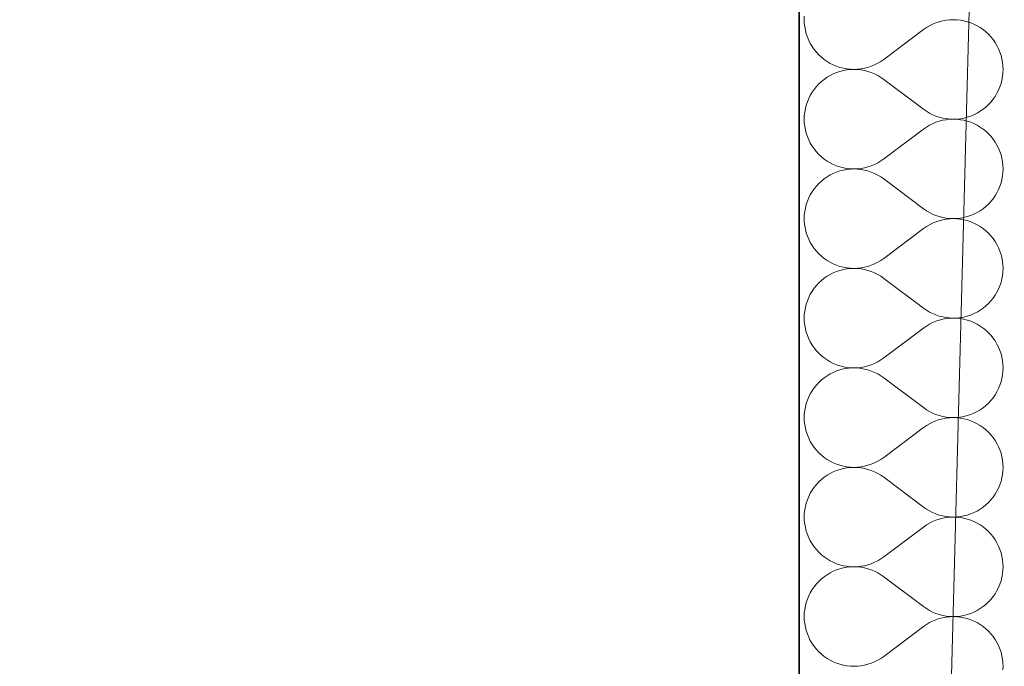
# Model space of a CAD drawing. Header units: millimetres. Extents: x -148444 to 51443, y -4810 to 453290.
# Tile 442 of 551: x 6290 to 7045, y 358981 to 359476. Entities that reach past the tile are written whole.
import ezdxf

# ---------------------------------------------------------------- set-up
doc = ezdxf.new("R2010")
doc.units = ezdxf.units.MM
doc.layers.add('- A - ocieplenie', color=8, linetype='Continuous')
doc.layers.add('Konstrukcja - Stropy', color=8, linetype='Continuous')

# ---------------------------------------------------------------- blocks, each defined once
blk = doc.blocks.new('*X28')
at = {"layer": '- A - ocieplenie', "linetype": 'Continuous', "lineweight": 13, "ltscale": 100}
for p, q in [((19781.38, 386912.34), (19781.29, 386909.62)), ((19781.29, 386909.62), (19781.38, 386906.9)), ((19781.38, 386906.9), (19781.67, 386904.2)), ((19879.72, 386906.16), (19877.29, 386904.94)), ((19882.23, 386907.21), (19879.72, 386906.16)), ((19884.81, 386908.07), (19882.23, 386907.21)), ((19887.45, 386908.74), (19884.81, 386908.07)), ((19890.12, 386909.23), (19887.45, 386908.74)), ((19892.83, 386909.52), (19890.12, 386909.23)), ((19895.55, 386909.62), (19892.83, 386909.52)), ((19898.27, 386909.52), (19895.55, 386909.62)), ((19900.97, 386909.24), (19898.27, 386909.52)), ((19903.65, 386908.75), (19900.97, 386909.24)), ((19906.29, 386908.08), (19903.65, 386908.75)), ((19908.87, 386907.22), (19906.29, 386908.08)), ((19911.38, 386906.18), (19908.87, 386907.22)), ((19913.81, 386904.97), (19911.38, 386906.18)), ((19781.67, 386904.2), (19782.16, 386901.52)), ((19782.16, 386901.52), (19782.83, 386898.88)), ((19782.83, 386898.88), (19783.69, 386896.3)), ((19872.71, 386902), (19842.24, 386879.14)), ((19874.95, 386903.55), (19872.71, 386902)), ((19877.29, 386904.94), (19874.95, 386903.55)), ((19916.15, 386903.58), (19913.81, 386904.97)), ((19918.39, 386902.03), (19916.15, 386903.58)), ((19920.51, 386900.32), (19918.39, 386902.03)), ((19922.5, 386898.47), (19920.51, 386900.32)), ((19924.36, 386896.48), (19922.5, 386898.47)), ((19783.69, 386896.3), (19784.73, 386893.79)), ((19784.73, 386893.79), (19785.95, 386891.36)), ((19785.95, 386891.36), (19787.34, 386889.02)), ((19926.06, 386894.36), (19924.36, 386896.48)), ((19927.62, 386892.13), (19926.06, 386894.36)), ((19929, 386889.79), (19927.62, 386892.13)), ((19787.34, 386889.02), (19788.89, 386886.78)), ((19788.89, 386886.78), (19790.6, 386884.66)), ((19790.6, 386884.66), (19792.45, 386882.67)), ((19930.22, 386887.36), (19929, 386889.79)), ((19931.26, 386884.84), (19930.22, 386887.36)), ((19932.12, 386882.26), (19931.26, 386884.84)), ((19792.45, 386882.67), (19794.44, 386880.82)), ((19794.44, 386880.82), (19796.56, 386879.11)), ((19796.56, 386879.11), (19798.8, 386877.56)), ((19798.8, 386877.56), (19801.14, 386876.18)), ((19801.14, 386876.18), (19803.57, 386874.96)), ((19835.24, 386874.98), (19837.67, 386876.2)), ((19837.67, 386876.2), (19840.01, 386877.59)), ((19840.01, 386877.59), (19842.24, 386879.14)), ((19932.8, 386879.63), (19932.12, 386882.26)), ((19933.28, 386876.95), (19932.8, 386879.63)), ((19933.57, 386874.24), (19933.28, 386876.95)), ((19803.57, 386868.09), (19801.14, 386866.87)), ((19803.57, 386874.96), (19806.09, 386873.92)), ((19806.09, 386869.13), (19803.57, 386868.09)), ((19806.09, 386873.92), (19808.67, 386873.06)), ((19808.67, 386869.99), (19806.09, 386869.13)), ((19808.67, 386873.06), (19811.3, 386872.39)), ((19811.3, 386870.66), (19808.67, 386869.99)), ((19811.3, 386872.39), (19813.98, 386871.91)), ((19813.98, 386871.14), (19811.3, 386870.66)), ((19813.98, 386871.91), (19816.69, 386871.62)), ((19816.69, 386871.43), (19813.98, 386871.14)), ((19816.69, 386871.62), (19819.41, 386871.52)), ((19819.41, 386871.52), (19816.69, 386871.43)), ((19819.41, 386871.52), (19822.12, 386871.62)), ((19822.12, 386871.43), (19819.41, 386871.52)), ((19822.12, 386871.62), (19824.83, 386871.92)), ((19824.83, 386871.13), (19822.12, 386871.43)), ((19824.83, 386871.92), (19827.51, 386872.4)), ((19827.51, 386870.65), (19824.83, 386871.13)), ((19827.51, 386872.4), (19830.14, 386873.08)), ((19830.14, 386869.97), (19827.51, 386870.65)), ((19830.14, 386873.08), (19832.72, 386873.94)), ((19832.72, 386869.11), (19830.14, 386869.97)), ((19832.72, 386873.94), (19835.24, 386874.98)), ((19835.24, 386868.07), (19832.72, 386869.11)), ((19837.67, 386866.85), (19835.24, 386868.07)), ((19933.28, 386866.1), (19933.57, 386868.81)), ((19933.67, 386871.52), (19933.57, 386874.24)), ((19933.57, 386868.81), (19933.67, 386871.52)), ((19794.44, 386862.23), (19792.45, 386860.38)), ((19796.56, 386863.93), (19794.44, 386862.23)), ((19798.8, 386865.49), (19796.56, 386863.93)), ((19801.14, 386866.87), (19798.8, 386865.49)), ((19840.01, 386865.46), (19837.67, 386866.85)), ((19842.24, 386863.91), (19840.01, 386865.46)), ((19872.71, 386841.05), (19842.24, 386863.91)), ((19931.26, 386858.21), (19932.12, 386860.79)), ((19932.12, 386860.79), (19932.8, 386863.42)), ((19932.8, 386863.42), (19933.28, 386866.1)), ((19787.34, 386854.03), (19785.95, 386851.69)), ((19788.89, 386856.27), (19787.34, 386854.03)), ((19790.6, 386858.38), (19788.89, 386856.27)), ((19792.45, 386860.38), (19790.6, 386858.38)), ((19927.62, 386850.92), (19929, 386853.26)), ((19929, 386853.26), (19930.22, 386855.69)), ((19930.22, 386855.69), (19931.26, 386858.21)), ((19783.69, 386846.75), (19782.83, 386844.17)), ((19784.73, 386849.26), (19783.69, 386846.75)), ((19785.95, 386851.69), (19784.73, 386849.26)), ((19922.5, 386844.58), (19924.36, 386846.57)), ((19924.36, 386846.57), (19926.06, 386848.69)), ((19926.06, 386848.69), (19927.62, 386850.92)), ((19781.67, 386838.85), (19781.38, 386836.15)), ((19782.16, 386841.53), (19781.67, 386838.85)), ((19782.83, 386844.17), (19782.16, 386841.53)), ((19872.71, 386841.05), (19874.95, 386839.49)), ((19874.95, 386839.49), (19877.29, 386838.1)), ((19877.29, 386838.1), (19879.72, 386836.88)), ((19911.38, 386836.86), (19913.81, 386838.08)), ((19913.81, 386838.08), (19916.15, 386839.47)), ((19916.15, 386839.47), (19918.39, 386841.02)), ((19918.39, 386841.02), (19920.51, 386842.73)), ((19920.51, 386842.73), (19922.5, 386844.58)), ((19781.38, 386836.15), (19781.29, 386833.43)), ((19781.29, 386833.43), (19781.38, 386830.71)), ((19781.38, 386830.71), (19781.67, 386828.01)), ((19879.72, 386836.88), (19882.23, 386835.84)), ((19882.23, 386831.02), (19879.72, 386829.97)), ((19882.23, 386835.84), (19884.81, 386834.98)), ((19884.81, 386831.88), (19882.23, 386831.02)), ((19884.81, 386834.98), (19887.45, 386834.31)), ((19887.45, 386832.55), (19884.81, 386831.88)), ((19887.45, 386834.31), (19890.12, 386833.82)), ((19890.12, 386833.04), (19887.45, 386832.55)), ((19890.12, 386833.82), (19892.83, 386833.53)), ((19892.83, 386833.33), (19890.12, 386833.04)), ((19892.83, 386833.53), (19895.55, 386833.43)), ((19895.55, 386833.43), (19892.83, 386833.33)), ((19895.55, 386833.43), (19898.27, 386833.52)), ((19898.27, 386833.33), (19895.55, 386833.43)), ((19898.27, 386833.52), (19900.97, 386833.81)), ((19900.97, 386833.04), (19898.27, 386833.33)), ((19900.97, 386833.81), (19903.65, 386834.3)), ((19903.65, 386832.56), (19900.97, 386833.04)), ((19903.65, 386834.3), (19906.29, 386834.97)), ((19906.29, 386831.89), (19903.65, 386832.56)), ((19906.29, 386834.97), (19908.87, 386835.82)), ((19908.87, 386831.03), (19906.29, 386831.89)), ((19908.87, 386835.82), (19911.38, 386836.86)), ((19911.38, 386829.99), (19908.87, 386831.03)), ((19781.67, 386828.01), (19782.16, 386825.33)), ((19782.16, 386825.33), (19782.83, 386822.69)), ((19872.71, 386825.81), (19842.24, 386802.95)), ((19874.95, 386827.36), (19872.71, 386825.81)), ((19877.29, 386828.75), (19874.95, 386827.36)), ((19879.72, 386829.97), (19877.29, 386828.75)), ((19913.81, 386828.78), (19911.38, 386829.99)), ((19916.15, 386827.39), (19913.81, 386828.78)), ((19918.39, 386825.84), (19916.15, 386827.39)), ((19920.51, 386824.13), (19918.39, 386825.84)), ((19922.5, 386822.28), (19920.51, 386824.13)), ((19782.83, 386822.69), (19783.69, 386820.11)), ((19783.69, 386820.11), (19784.73, 386817.6)), ((19784.73, 386817.6), (19785.95, 386815.17)), ((19924.36, 386820.29), (19922.5, 386822.28)), ((19926.06, 386818.17), (19924.36, 386820.29)), ((19927.62, 386815.94), (19926.06, 386818.17)), ((19929, 386813.6), (19927.62, 386815.94)), ((19785.95, 386815.17), (19787.34, 386812.83)), ((19787.34, 386812.83), (19788.89, 386810.59)), ((19788.89, 386810.59), (19790.6, 386808.47)), ((19790.6, 386808.47), (19792.45, 386806.48)), ((19930.22, 386811.17), (19929, 386813.6)), ((19931.26, 386808.65), (19930.22, 386811.17)), ((19932.12, 386806.07), (19931.26, 386808.65)), ((19792.45, 386806.48), (19794.44, 386804.63)), ((19794.44, 386804.63), (19796.56, 386802.92)), ((19796.56, 386802.92), (19798.8, 386801.37)), ((19798.8, 386801.37), (19801.14, 386799.99)), ((19837.67, 386800.01), (19840.01, 386801.4)), ((19840.01, 386801.4), (19842.24, 386802.95)), ((19932.8, 386803.44), (19932.12, 386806.07)), ((19933.28, 386800.76), (19932.8, 386803.44)), ((19933.57, 386798.05), (19933.28, 386800.76)), ((19801.14, 386799.99), (19803.57, 386798.77)), ((19803.57, 386798.77), (19806.09, 386797.73)), ((19806.09, 386792.94), (19803.57, 386791.9)), ((19806.09, 386797.73), (19808.67, 386796.87)), ((19808.67, 386793.8), (19806.09, 386792.94)), ((19808.67, 386796.87), (19811.3, 386796.2)), ((19811.3, 386794.47), (19808.67, 386793.8)), ((19811.3, 386796.2), (19813.98, 386795.72)), ((19813.98, 386794.95), (19811.3, 386794.47)), ((19813.98, 386795.72), (19816.69, 386795.43)), ((19816.69, 386795.24), (19813.98, 386794.95)), ((19816.69, 386795.43), (19819.41, 386795.33)), ((19819.41, 386795.33), (19816.69, 386795.24)), ((19819.41, 386795.33), (19822.12, 386795.43)), ((19822.12, 386795.24), (19819.41, 386795.33)), ((19822.12, 386795.43), (19824.83, 386795.73)), ((19824.83, 386794.94), (19822.12, 386795.24)), ((19824.83, 386795.73), (19827.51, 386796.21)), ((19827.51, 386794.46), (19824.83, 386794.94)), ((19827.51, 386796.21), (19830.14, 386796.89)), ((19830.14, 386793.78), (19827.51, 386794.46)), ((19830.14, 386796.89), (19832.72, 386797.75)), ((19832.72, 386792.92), (19830.14, 386793.78)), ((19832.72, 386797.75), (19835.24, 386798.79)), ((19835.24, 386791.88), (19832.72, 386792.92)), ((19835.24, 386798.79), (19837.67, 386800.01)), ((19933.28, 386789.91), (19933.57, 386792.62)), ((19933.67, 386795.33), (19933.57, 386798.05)), ((19933.57, 386792.62), (19933.67, 386795.33)), ((19794.44, 386786.04), (19792.45, 386784.18)), ((19796.56, 386787.74), (19794.44, 386786.04)), ((19798.8, 386789.3), (19796.56, 386787.74)), ((19801.14, 386790.68), (19798.8, 386789.3)), ((19803.57, 386791.9), (19801.14, 386790.68)), ((19837.67, 386790.66), (19835.24, 386791.88)), ((19840.01, 386789.27), (19837.67, 386790.66)), ((19842.24, 386787.72), (19840.01, 386789.27)), ((19872.71, 386764.86), (19842.24, 386787.72)), ((19932.12, 386784.6), (19932.8, 386787.23)), ((19932.8, 386787.23), (19933.28, 386789.91)), ((19787.34, 386777.84), (19785.95, 386775.5)), ((19788.89, 386780.08), (19787.34, 386777.84)), ((19790.6, 386782.19), (19788.89, 386780.08)), ((19792.45, 386784.18), (19790.6, 386782.19)), ((19929, 386777.07), (19930.22, 386779.5)), ((19930.22, 386779.5), (19931.26, 386782.02)), ((19931.26, 386782.02), (19932.12, 386784.6)), ((19783.69, 386770.56), (19782.83, 386767.98)), ((19784.73, 386773.07), (19783.69, 386770.56)), ((19785.95, 386775.5), (19784.73, 386773.07)), ((19922.5, 386768.39), (19924.36, 386770.38)), ((19924.36, 386770.38), (19926.06, 386772.5)), ((19926.06, 386772.5), (19927.62, 386774.73)), ((19927.62, 386774.73), (19929, 386777.07)), ((19781.67, 386762.66), (19781.38, 386759.96)), ((19782.16, 386765.34), (19781.67, 386762.66)), ((19782.83, 386767.98), (19782.16, 386765.34)), ((19872.71, 386764.86), (19874.95, 386763.3)), ((19874.95, 386763.3), (19877.29, 386761.91)), ((19913.81, 386761.89), (19916.15, 386763.28)), ((19916.15, 386763.28), (19918.39, 386764.83)), ((19918.39, 386764.83), (19920.51, 386766.54)), ((19920.51, 386766.54), (19922.5, 386768.39)), ((19781.38, 386759.96), (19781.29, 386757.24)), ((19781.29, 386757.24), (19781.38, 386754.52)), ((19877.29, 386761.91), (19879.72, 386760.69)), ((19879.72, 386760.69), (19882.23, 386759.65)), ((19882.23, 386759.65), (19884.81, 386758.79)), ((19884.81, 386755.69), (19882.23, 386754.83)), ((19884.81, 386758.79), (19887.45, 386758.12)), ((19887.45, 386756.36), (19884.81, 386755.69)), ((19887.45, 386758.12), (19890.12, 386757.63)), ((19890.12, 386756.85), (19887.45, 386756.36)), ((19890.12, 386757.63), (19892.83, 386757.34)), ((19892.83, 386757.14), (19890.12, 386756.85)), ((19892.83, 386757.34), (19895.55, 386757.24)), ((19895.55, 386757.24), (19892.83, 386757.14)), ((19895.55, 386757.24), (19898.27, 386757.33)), ((19898.27, 386757.14), (19895.55, 386757.24)), ((19898.27, 386757.33), (19900.97, 386757.62)), ((19900.97, 386756.85), (19898.27, 386757.14)), ((19900.97, 386757.62), (19903.65, 386758.11)), ((19903.65, 386756.37), (19900.97, 386756.85)), ((19903.65, 386758.11), (19906.29, 386758.78)), ((19906.29, 386755.7), (19903.65, 386756.37)), ((19906.29, 386758.78), (19908.87, 386759.63)), ((19908.87, 386754.84), (19906.29, 386755.7)), ((19908.87, 386759.63), (19911.38, 386760.67)), ((19911.38, 386760.67), (19913.81, 386761.89)), ((19781.38, 386754.52), (19781.67, 386751.82)), ((19781.67, 386751.82), (19782.16, 386749.14)), ((19782.16, 386749.14), (19782.83, 386746.5)), ((19872.71, 386749.62), (19842.24, 386726.76)), ((19874.95, 386751.17), (19872.71, 386749.62)), ((19877.29, 386752.56), (19874.95, 386751.17)), ((19879.72, 386753.78), (19877.29, 386752.56)), ((19882.23, 386754.83), (19879.72, 386753.78)), ((19911.38, 386753.8), (19908.87, 386754.84)), ((19913.81, 386752.59), (19911.38, 386753.8)), ((19916.15, 386751.2), (19913.81, 386752.59)), ((19918.39, 386749.65), (19916.15, 386751.2)), ((19920.51, 386747.94), (19918.39, 386749.65)), ((19922.5, 386746.09), (19920.51, 386747.94)), ((19782.83, 386746.5), (19783.69, 386743.92)), ((19783.69, 386743.92), (19784.73, 386741.41)), ((19784.73, 386741.41), (19785.95, 386738.98)), ((19924.36, 386744.1), (19922.5, 386746.09)), ((19926.06, 386741.98), (19924.36, 386744.1)), ((19927.62, 386739.75), (19926.06, 386741.98)), ((19785.95, 386738.98), (19787.34, 386736.64)), ((19787.34, 386736.64), (19788.89, 386734.4)), ((19788.89, 386734.4), (19790.6, 386732.28)), ((19790.6, 386732.28), (19792.45, 386730.29)), ((19929, 386737.41), (19927.62, 386739.75)), ((19930.22, 386734.98), (19929, 386737.41)), ((19931.26, 386732.46), (19930.22, 386734.98)), ((19932.12, 386729.88), (19931.26, 386732.46)), ((19792.45, 386730.29), (19794.44, 386728.44)), ((19794.44, 386728.44), (19796.56, 386726.73)), ((19796.56, 386726.73), (19798.8, 386725.18)), ((19798.8, 386725.18), (19801.14, 386723.8)), ((19837.67, 386723.82), (19840.01, 386725.21)), ((19840.01, 386725.21), (19842.24, 386726.76)), ((19932.8, 386727.24), (19932.12, 386729.88)), ((19933.28, 386724.57), (19932.8, 386727.24)), ((19801.14, 386723.8), (19803.57, 386722.58)), ((19803.57, 386722.58), (19806.09, 386721.54)), ((19806.09, 386721.54), (19808.67, 386720.68)), ((19808.67, 386717.61), (19806.09, 386716.75)), ((19808.67, 386720.68), (19811.3, 386720.01)), ((19811.3, 386718.28), (19808.67, 386717.61)), ((19811.3, 386720.01), (19813.98, 386719.53)), ((19813.98, 386718.76), (19811.3, 386718.28)), ((19813.98, 386719.53), (19816.69, 386719.24)), ((19816.69, 386719.05), (19813.98, 386718.76)), ((19816.69, 386719.24), (19819.41, 386719.14)), ((19819.41, 386719.14), (19816.69, 386719.05)), ((19819.41, 386719.14), (19822.12, 386719.24)), ((19822.12, 386719.04), (19819.41, 386719.14)), ((19822.12, 386719.24), (19824.83, 386719.54)), ((19824.83, 386718.75), (19822.12, 386719.04)), ((19824.83, 386719.54), (19827.51, 386720.02)), ((19827.51, 386718.27), (19824.83, 386718.75)), ((19827.51, 386720.02), (19830.14, 386720.69)), ((19830.14, 386717.59), (19827.51, 386718.27)), ((19830.14, 386720.69), (19832.72, 386721.56)), ((19832.72, 386716.73), (19830.14, 386717.59)), ((19832.72, 386721.56), (19835.24, 386722.6)), ((19835.24, 386722.6), (19837.67, 386723.82)), ((19933.57, 386721.86), (19933.28, 386724.57)), ((19933.67, 386719.14), (19933.57, 386721.86)), ((19933.57, 386716.43), (19933.67, 386719.14)), ((19794.44, 386709.85), (19792.45, 386707.99)), ((19796.56, 386711.55), (19794.44, 386709.85)), ((19798.8, 386713.1), (19796.56, 386711.55)), ((19801.14, 386714.49), (19798.8, 386713.1)), ((19803.57, 386715.71), (19801.14, 386714.49)), ((19806.09, 386716.75), (19803.57, 386715.71)), ((19835.24, 386715.69), (19832.72, 386716.73)), ((19837.67, 386714.47), (19835.24, 386715.69)), ((19840.01, 386713.08), (19837.67, 386714.47)), ((19842.24, 386711.52), (19840.01, 386713.08)), ((19872.71, 386688.67), (19842.24, 386711.52)), ((19932.12, 386708.41), (19932.8, 386711.04)), ((19932.8, 386711.04), (19933.28, 386713.72)), ((19933.28, 386713.72), (19933.57, 386716.43)), ((19788.89, 386703.89), (19787.34, 386701.65)), ((19790.6, 386706), (19788.89, 386703.89)), ((19792.45, 386707.99), (19790.6, 386706)), ((19929, 386700.88), (19930.22, 386703.31)), ((19930.22, 386703.31), (19931.26, 386705.83)), ((19931.26, 386705.83), (19932.12, 386708.41)), ((19784.73, 386696.88), (19783.69, 386694.37)), ((19785.95, 386699.31), (19784.73, 386696.88)), ((19787.34, 386701.65), (19785.95, 386699.31)), ((19924.36, 386694.19), (19926.06, 386696.31)), ((19926.06, 386696.31), (19927.62, 386698.54)), ((19927.62, 386698.54), (19929, 386700.88)), ((19782.16, 386689.15), (19781.67, 386686.47)), ((19782.83, 386691.79), (19782.16, 386689.15)), ((19783.69, 386694.37), (19782.83, 386691.79)), ((19872.71, 386688.67), (19874.95, 386687.11)), ((19874.95, 386687.11), (19877.29, 386685.72)), ((19913.81, 386685.7), (19916.15, 386687.09)), ((19916.15, 386687.09), (19918.39, 386688.64)), ((19918.39, 386688.64), (19920.51, 386690.34)), ((19920.51, 386690.34), (19922.5, 386692.2)), ((19922.5, 386692.2), (19924.36, 386694.19)), ((19781.38, 386683.77), (19781.29, 386681.05)), ((19781.29, 386681.05), (19781.38, 386678.33)), ((19781.67, 386686.47), (19781.38, 386683.77)), ((19877.29, 386685.72), (19879.72, 386684.5)), ((19879.72, 386684.5), (19882.23, 386683.46)), ((19882.23, 386683.46), (19884.81, 386682.6)), ((19884.81, 386679.5), (19882.23, 386678.64)), ((19884.81, 386682.6), (19887.45, 386681.93)), ((19887.45, 386680.17), (19884.81, 386679.5)), ((19887.45, 386681.93), (19890.12, 386681.44)), ((19890.12, 386680.66), (19887.45, 386680.17)), ((19890.12, 386681.44), (19892.83, 386681.15)), ((19892.83, 386680.95), (19890.12, 386680.66)), ((19892.83, 386681.15), (19895.55, 386681.05)), ((19895.55, 386681.05), (19892.83, 386680.95)), ((19895.55, 386681.05), (19898.27, 386681.14)), ((19898.27, 386680.95), (19895.55, 386681.05)), ((19898.27, 386681.14), (19900.97, 386681.43)), ((19900.97, 386680.66), (19898.27, 386680.95)), ((19900.97, 386681.43), (19903.65, 386681.91)), ((19903.65, 386680.18), (19900.97, 386680.66)), ((19903.65, 386681.91), (19906.29, 386682.59)), ((19906.29, 386679.51), (19903.65, 386680.18)), ((19906.29, 386682.59), (19908.87, 386683.44)), ((19908.87, 386678.65), (19906.29, 386679.51)), ((19908.87, 386683.44), (19911.38, 386684.48)), ((19911.38, 386684.48), (19913.81, 386685.7)), ((19781.38, 386678.33), (19781.67, 386675.62)), ((19781.67, 386675.62), (19782.16, 386672.95)), ((19782.16, 386672.95), (19782.83, 386670.31)), ((19872.71, 386673.43), (19842.24, 386650.57)), ((19874.95, 386674.98), (19872.71, 386673.43)), ((19877.29, 386676.37), (19874.95, 386674.98)), ((19879.72, 386677.59), (19877.29, 386676.37)), ((19882.23, 386678.64), (19879.72, 386677.59)), ((19911.38, 386677.61), (19908.87, 386678.65)), ((19913.81, 386676.4), (19911.38, 386677.61)), ((19916.15, 386675.01), (19913.81, 386676.4)), ((19918.39, 386673.46), (19916.15, 386675.01)), ((19920.51, 386671.75), (19918.39, 386673.46)), ((19782.83, 386670.31), (19783.69, 386667.73)), ((19783.69, 386667.73), (19784.73, 386665.22)), ((19784.73, 386665.22), (19785.95, 386662.78)), ((19922.5, 386669.9), (19920.51, 386671.75)), ((19924.36, 386667.91), (19922.5, 386669.9)), ((19926.06, 386665.79), (19924.36, 386667.91)), ((19927.62, 386663.56), (19926.06, 386665.79)), ((19785.95, 386662.78), (19787.34, 386660.45)), ((19787.34, 386660.45), (19788.89, 386658.21)), ((19788.89, 386658.21), (19790.6, 386656.09)), ((19929, 386661.22), (19927.62, 386663.56)), ((19930.22, 386658.78), (19929, 386661.22)), ((19931.26, 386656.27), (19930.22, 386658.78)), ((19790.6, 386656.09), (19792.45, 386654.1)), ((19792.45, 386654.1), (19794.44, 386652.25)), ((19794.44, 386652.25), (19796.56, 386650.54)), ((19796.56, 386650.54), (19798.8, 386648.99)), ((19840.01, 386649.02), (19842.24, 386650.57)), ((19932.12, 386653.69), (19931.26, 386656.27)), ((19932.8, 386651.05), (19932.12, 386653.69)), ((19933.28, 386648.38), (19932.8, 386651.05)), ((19798.8, 386648.99), (19801.14, 386647.61)), ((19801.14, 386647.61), (19803.57, 386646.39)), ((19803.57, 386646.39), (19806.09, 386645.35)), ((19806.09, 386645.35), (19808.67, 386644.49)), ((19808.67, 386644.49), (19811.3, 386643.82)), ((19811.3, 386642.09), (19808.67, 386641.42)), ((19811.3, 386643.82), (19813.98, 386643.34)), ((19813.98, 386642.57), (19811.3, 386642.09)), ((19813.98, 386643.34), (19816.69, 386643.05)), ((19816.69, 386642.86), (19813.98, 386642.57)), ((19816.69, 386643.05), (19819.41, 386642.95)), ((19819.41, 386642.95), (19816.69, 386642.86)), ((19819.41, 386642.95), (19822.12, 386643.05)), ((19822.12, 386642.85), (19819.41, 386642.95)), ((19822.12, 386643.05), (19824.83, 386643.34)), ((19824.83, 386642.56), (19822.12, 386642.85)), ((19824.83, 386643.34), (19827.51, 386643.83)), ((19827.51, 386642.08), (19824.83, 386642.56)), ((19827.51, 386643.83), (19830.14, 386644.5)), ((19830.14, 386641.4), (19827.51, 386642.08)), ((19830.14, 386644.5), (19832.72, 386645.37)), ((19832.72, 386645.37), (19835.24, 386646.41)), ((19835.24, 386646.41), (19837.67, 386647.63)), ((19837.67, 386647.63), (19840.01, 386649.02)), ((19933.57, 386645.67), (19933.28, 386648.38)), ((19933.67, 386642.95), (19933.57, 386645.67)), ((19933.57, 386640.23), (19933.67, 386642.95)), ((19796.56, 386635.36), (19794.44, 386633.66)), ((19798.8, 386636.91), (19796.56, 386635.36)), ((19801.14, 386638.3), (19798.8, 386636.91)), ((19803.57, 386639.52), (19801.14, 386638.3)), ((19806.09, 386640.56), (19803.57, 386639.52)), ((19808.67, 386641.42), (19806.09, 386640.56)), ((19832.72, 386640.54), (19830.14, 386641.4)), ((19835.24, 386639.5), (19832.72, 386640.54)), ((19837.67, 386638.28), (19835.24, 386639.5)), ((19840.01, 386636.89), (19837.67, 386638.28)), ((19842.24, 386635.33), (19840.01, 386636.89)), ((19872.71, 386612.48), (19842.24, 386635.33)), ((19932.12, 386632.22), (19932.8, 386634.85)), ((19932.8, 386634.85), (19933.28, 386637.53)), ((19933.28, 386637.53), (19933.57, 386640.23)), ((19788.89, 386627.7), (19787.34, 386625.46)), ((19790.6, 386629.81), (19788.89, 386627.7)), ((19792.45, 386631.8), (19790.6, 386629.81)), ((19794.44, 386633.66), (19792.45, 386631.8)), ((19929, 386624.69), (19930.22, 386627.12)), ((19930.22, 386627.12), (19931.26, 386629.64)), ((19931.26, 386629.64), (19932.12, 386632.22)), ((19784.73, 386620.69), (19783.69, 386618.18)), ((19785.95, 386623.12), (19784.73, 386620.69)), ((19787.34, 386625.46), (19785.95, 386623.12)), ((19924.36, 386618), (19926.06, 386620.12)), ((19926.06, 386620.12), (19927.62, 386622.35)), ((19927.62, 386622.35), (19929, 386624.69)), ((19782.16, 386612.96), (19781.67, 386610.28)), ((19782.83, 386615.59), (19782.16, 386612.96)), ((19783.69, 386618.18), (19782.83, 386615.59)), ((19872.71, 386612.48), (19874.95, 386610.92)), ((19916.15, 386610.9), (19918.39, 386612.45)), ((19918.39, 386612.45), (19920.51, 386614.15)), ((19920.51, 386614.15), (19922.5, 386616.01)), ((19922.5, 386616.01), (19924.36, 386618)), ((19781.38, 386607.58), (19781.29, 386604.86)), ((19781.29, 386604.86), (19781.38, 386602.14)), ((19781.67, 386610.28), (19781.38, 386607.58)), ((19874.95, 386610.92), (19877.29, 386609.53)), ((19877.29, 386609.53), (19879.72, 386608.31)), ((19879.72, 386608.31), (19882.23, 386607.27)), ((19882.23, 386607.27), (19884.81, 386606.41)), ((19884.81, 386606.41), (19887.45, 386605.73)), ((19887.45, 386603.98), (19884.81, 386603.31)), ((19887.45, 386605.73), (19890.12, 386605.25)), ((19890.12, 386604.47), (19887.45, 386603.98)), ((19890.12, 386605.25), (19892.83, 386604.96)), ((19892.83, 386604.76), (19890.12, 386604.47)), ((19892.83, 386604.96), (19895.55, 386604.86)), ((19895.55, 386604.86), (19892.83, 386604.76)), ((19895.55, 386604.86), (19898.27, 386604.95)), ((19898.27, 386604.76), (19895.55, 386604.86)), ((19898.27, 386604.95), (19900.97, 386605.24)), ((19900.97, 386604.47), (19898.27, 386604.76)), ((19900.97, 386605.24), (19903.65, 386605.72)), ((19903.65, 386603.99), (19900.97, 386604.47)), ((19903.65, 386605.72), (19906.29, 386606.4)), ((19906.29, 386603.32), (19903.65, 386603.99)), ((19906.29, 386606.4), (19908.87, 386607.25)), ((19908.87, 386607.25), (19911.38, 386608.29)), ((19911.38, 386608.29), (19913.81, 386609.51)), ((19913.81, 386609.51), (19916.15, 386610.9)), ((19781.38, 386602.14), (19781.67, 386599.43)), ((19781.67, 386599.43), (19782.16, 386596.76)), ((19782.16, 386596.76), (19782.83, 386594.12)), ((19872.71, 386597.24), (19842.24, 386574.38)), ((19874.95, 386598.79), (19872.71, 386597.24)), ((19877.29, 386600.18), (19874.95, 386598.79)), ((19879.72, 386601.4), (19877.29, 386600.18)), ((19882.23, 386602.45), (19879.72, 386601.4)), ((19884.81, 386603.31), (19882.23, 386602.45)), ((19908.87, 386602.46), (19906.29, 386603.32)), ((19911.38, 386601.42), (19908.87, 386602.46)), ((19913.81, 386600.21), (19911.38, 386601.42)), ((19916.15, 386598.82), (19913.81, 386600.21)), ((19918.39, 386597.27), (19916.15, 386598.82)), ((19920.51, 386595.56), (19918.39, 386597.27)), ((19782.83, 386594.12), (19783.69, 386591.54)), ((19783.69, 386591.54), (19784.73, 386589.03)), ((19784.73, 386589.03), (19785.95, 386586.59)), ((19922.5, 386593.71), (19920.51, 386595.56)), ((19924.36, 386591.72), (19922.5, 386593.71)), ((19926.06, 386589.6), (19924.36, 386591.72)), ((19927.62, 386587.37), (19926.06, 386589.6)), ((19785.95, 386586.59), (19787.34, 386584.25)), ((19787.34, 386584.25), (19788.89, 386582.02)), ((19788.89, 386582.02), (19790.6, 386579.9)), ((19929, 386585.03), (19927.62, 386587.37)), ((19930.22, 386582.59), (19929, 386585.03)), ((19931.26, 386580.08), (19930.22, 386582.59)), ((19790.6, 386579.9), (19792.45, 386577.91)), ((19792.45, 386577.91), (19794.44, 386576.06)), ((19794.44, 386576.06), (19796.56, 386574.35)), ((19796.56, 386574.35), (19798.8, 386572.8)), ((19840.01, 386572.83), (19842.24, 386574.38)), ((19932.12, 386577.5), (19931.26, 386580.08)), ((19932.8, 386574.86), (19932.12, 386577.5)), ((19933.28, 386572.19), (19932.8, 386574.86)), ((19798.8, 386572.8), (19801.14, 386571.41)), ((19801.14, 386571.41), (19803.57, 386570.2)), ((19803.57, 386570.2), (19806.09, 386569.16)), ((19806.09, 386569.16), (19808.67, 386568.3)), ((19808.67, 386568.3), (19811.3, 386567.63)), ((19811.3, 386567.63), (19813.98, 386567.15)), ((19813.98, 386566.38), (19811.3, 386565.9)), ((19813.98, 386567.15), (19816.69, 386566.86)), ((19816.69, 386566.67), (19813.98, 386566.38)), ((19816.69, 386566.86), (19819.41, 386566.76)), ((19819.41, 386566.76), (19816.69, 386566.67)), ((19819.41, 386566.76), (19822.12, 386566.86)), ((19822.12, 386566.66), (19819.41, 386566.76)), ((19822.12, 386566.86), (19824.83, 386567.15)), ((19824.83, 386566.37), (19822.12, 386566.66)), ((19824.83, 386567.15), (19827.51, 386567.64)), ((19827.51, 386565.89), (19824.83, 386566.37)), ((19827.51, 386567.64), (19830.14, 386568.31)), ((19830.14, 386568.31), (19832.72, 386569.18)), ((19832.72, 386569.18), (19835.24, 386570.22)), ((19835.24, 386570.22), (19837.67, 386571.44)), ((19837.67, 386571.44), (19840.01, 386572.83)), ((19933.57, 386569.48), (19933.28, 386572.19)), ((19933.67, 386566.76), (19933.57, 386569.48)), ((19933.57, 386564.04), (19933.67, 386566.76)), ((19796.56, 386559.17), (19794.44, 386557.47)), ((19798.8, 386560.72), (19796.56, 386559.17)), ((19801.14, 386562.11), (19798.8, 386560.72)), ((19803.57, 386563.33), (19801.14, 386562.11)), ((19806.09, 386564.37), (19803.57, 386563.33)), ((19808.67, 386565.23), (19806.09, 386564.37)), ((19811.3, 386565.9), (19808.67, 386565.23)), ((19830.14, 386565.21), (19827.51, 386565.89)), ((19832.72, 386564.35), (19830.14, 386565.21)), ((19835.24, 386563.31), (19832.72, 386564.35)), ((19837.67, 386562.09), (19835.24, 386563.31)), ((19840.01, 386560.7), (19837.67, 386562.09)), ((19842.24, 386559.14), (19840.01, 386560.7)), ((19872.71, 386536.29), (19842.24, 386559.14)), ((19932.12, 386556.03), (19932.8, 386558.66)), ((19932.8, 386558.66), (19933.28, 386561.34)), ((19933.28, 386561.34), (19933.57, 386564.04)), ((19788.89, 386551.51), (19787.34, 386549.27)), ((19790.6, 386553.62), (19788.89, 386551.51)), ((19792.45, 386555.61), (19790.6, 386553.62)), ((19794.44, 386557.47), (19792.45, 386555.61)), ((19930.22, 386550.93), (19931.26, 386553.44)), ((19931.26, 386553.44), (19932.12, 386556.03)), ((19784.73, 386544.5), (19783.69, 386541.99)), ((19785.95, 386546.93), (19784.73, 386544.5)), ((19787.34, 386549.27), (19785.95, 386546.93)), ((19924.36, 386541.81), (19926.06, 386543.93)), ((19926.06, 386543.93), (19927.62, 386546.16)), ((19927.62, 386546.16), (19929, 386548.5)), ((19929, 386548.5), (19930.22, 386550.93)), ((19782.16, 386536.77), (19781.67, 386534.09)), ((19782.83, 386539.4), (19782.16, 386536.77)), ((19783.69, 386541.99), (19782.83, 386539.4)), ((19872.71, 386536.29), (19874.95, 386534.73)), ((19916.15, 386534.71), (19918.39, 386536.26)), ((19918.39, 386536.26), (19920.51, 386537.96)), ((19920.51, 386537.96), (19922.5, 386539.82)), ((19922.5, 386539.82), (19924.36, 386541.81)), ((19781.38, 386531.39), (19781.29, 386528.67)), ((19781.29, 386528.67), (19781.38, 386525.95)), ((19781.67, 386534.09), (19781.38, 386531.39)), ((19874.95, 386534.73), (19877.29, 386533.34)), ((19877.29, 386533.34), (19879.72, 386532.12)), ((19879.72, 386532.12), (19882.23, 386531.08)), ((19882.23, 386531.08), (19884.81, 386530.22)), ((19884.81, 386530.22), (19887.45, 386529.54)), ((19887.45, 386529.54), (19890.12, 386529.06)), ((19890.12, 386529.06), (19892.83, 386528.77)), ((19892.83, 386528.57), (19890.12, 386528.28)), ((19892.83, 386528.77), (19895.55, 386528.67)), ((19895.55, 386528.67), (19892.83, 386528.57)), ((19895.55, 386528.67), (19898.27, 386528.76)), ((19898.27, 386528.57), (19895.55, 386528.67)), ((19898.27, 386528.76), (19900.97, 386529.05)), ((19900.97, 386528.28), (19898.27, 386528.57)), ((19900.97, 386529.05), (19903.65, 386529.53)), ((19903.65, 386529.53), (19906.29, 386530.21)), ((19906.29, 386530.21), (19908.87, 386531.06)), ((19908.87, 386531.06), (19911.38, 386532.1)), ((19911.38, 386532.1), (19913.81, 386533.32)), ((19913.81, 386533.32), (19916.15, 386534.71)), ((19781.38, 386525.95), (19781.67, 386523.24)), ((19781.67, 386523.24), (19782.16, 386520.57)), ((19872.71, 386521.05), (19842.24, 386498.19)), ((19874.95, 386522.6), (19872.71, 386521.05)), ((19877.29, 386523.99), (19874.95, 386522.6)), ((19879.72, 386525.21), (19877.29, 386523.99)), ((19882.23, 386526.26), (19879.72, 386525.21)), ((19884.81, 386527.12), (19882.23, 386526.26)), ((19887.45, 386527.79), (19884.81, 386527.12)), ((19890.12, 386528.28), (19887.45, 386527.79)), ((19903.65, 386527.8), (19900.97, 386528.28)), ((19906.29, 386527.13), (19903.65, 386527.8)), ((19908.87, 386526.27), (19906.29, 386527.13)), ((19911.38, 386525.23), (19908.87, 386526.27)), ((19913.81, 386524.02), (19911.38, 386525.23)), ((19916.15, 386522.63), (19913.81, 386524.02)), ((19918.39, 386521.08), (19916.15, 386522.63)), ((19920.51, 386519.37), (19918.39, 386521.08)), ((19782.16, 386520.57), (19782.83, 386517.93)), ((19782.83, 386517.93), (19783.69, 386515.35)), ((19783.69, 386515.35), (19784.73, 386512.84)), ((19922.5, 386517.52), (19920.51, 386519.37)), ((19924.36, 386515.53), (19922.5, 386517.52)), ((19926.06, 386513.41), (19924.36, 386515.53)), ((19927.62, 386511.18), (19926.06, 386513.41)), ((19784.73, 386512.84), (19785.95, 386510.4)), ((19785.95, 386510.4), (19787.34, 386508.06)), ((19787.34, 386508.06), (19788.89, 386505.83)), ((19788.89, 386505.83), (19790.6, 386503.71)), ((19929, 386508.84), (19927.62, 386511.18)), ((19930.22, 386506.4), (19929, 386508.84)), ((19931.26, 386503.89), (19930.22, 386506.4)), ((19790.6, 386503.71), (19792.45, 386501.72)), ((19792.45, 386501.72), (19794.44, 386499.87)), ((19794.44, 386499.87), (19796.56, 386498.16)), ((19932.12, 386501.31), (19931.26, 386503.89)), ((19932.8, 386498.67), (19932.12, 386501.31)), ((19933.28, 386496), (19932.8, 386498.67)), ((19796.56, 386498.16), (19798.8, 386496.61)), ((19798.8, 386496.61), (19801.14, 386495.22)), ((19801.14, 386495.22), (19803.57, 386494.01)), ((19803.57, 386494.01), (19806.09, 386492.97)), ((19806.09, 386492.97), (19808.67, 386492.11)), ((19808.67, 386492.11), (19811.3, 386491.44)), ((19811.3, 386491.44), (19813.98, 386490.96)), ((19813.98, 386490.96), (19816.69, 386490.67)), ((19822.12, 386490.67), (19824.83, 386490.96)), ((19824.83, 386490.96), (19827.51, 386491.45)), ((19827.51, 386491.45), (19830.14, 386492.12)), ((19830.14, 386492.12), (19832.72, 386492.98)), ((19832.72, 386492.98), (19835.24, 386494.03)), ((19835.24, 386494.03), (19837.67, 386495.25)), ((19837.67, 386495.25), (19840.01, 386496.64)), ((19840.01, 386496.64), (19842.24, 386498.19)), ((19933.57, 386493.29), (19933.28, 386496)), ((19933.67, 386490.57), (19933.57, 386493.29)), ((19798.8, 386484.53), (19796.56, 386482.98)), ((19801.14, 386485.92), (19798.8, 386484.53)), ((19803.57, 386487.14), (19801.14, 386485.92)), ((19806.09, 386488.18), (19803.57, 386487.14)), ((19808.67, 386489.03), (19806.09, 386488.18)), ((19811.3, 386489.71), (19808.67, 386489.03)), ((19813.98, 386490.19), (19811.3, 386489.71)), ((19816.69, 386490.48), (19813.98, 386490.19)), ((19816.69, 386490.67), (19819.41, 386490.57)), ((19819.41, 386490.57), (19816.69, 386490.48)), ((19819.41, 386490.57), (19822.12, 386490.67)), ((19822.12, 386490.47), (19819.41, 386490.57)), ((19824.83, 386490.18), (19822.12, 386490.47)), ((19827.51, 386489.7), (19824.83, 386490.18)), ((19830.14, 386489.02), (19827.51, 386489.7)), ((19832.72, 386488.16), (19830.14, 386489.02)), ((19835.24, 386487.12), (19832.72, 386488.16)), ((19837.67, 386485.9), (19835.24, 386487.12)), ((19840.01, 386484.51), (19837.67, 386485.9)), ((19842.24, 386482.95), (19840.01, 386484.51)), ((19932.8, 386482.47), (19933.28, 386485.15)), ((19933.28, 386485.15), (19933.57, 386487.85)), ((19933.57, 386487.85), (19933.67, 386490.57)), ((19790.6, 386477.43), (19788.89, 386475.31)), ((19792.45, 386479.42), (19790.6, 386477.43)), ((19794.44, 386481.28), (19792.45, 386479.42)), ((19796.56, 386482.98), (19794.44, 386481.28)), ((19872.71, 386460.1), (19842.24, 386482.95)), ((19930.22, 386474.74), (19931.26, 386477.25)), ((19931.26, 386477.25), (19932.12, 386479.84)), ((19932.12, 386479.84), (19932.8, 386482.47)), ((19784.73, 386468.31), (19783.69, 386465.8)), ((19785.95, 386470.74), (19784.73, 386468.31)), ((19787.34, 386473.08), (19785.95, 386470.74)), ((19788.89, 386475.31), (19787.34, 386473.08)), ((19926.06, 386467.73), (19927.62, 386469.97)), ((19927.62, 386469.97), (19929, 386472.31)), ((19929, 386472.31), (19930.22, 386474.74)), ((19782.16, 386460.58), (19781.67, 386457.9)), ((19782.83, 386463.21), (19782.16, 386460.58)), ((19783.69, 386465.8), (19782.83, 386463.21)), ((19918.39, 386460.07), (19920.51, 386461.77)), ((19920.51, 386461.77), (19922.5, 386463.63)), ((19922.5, 386463.63), (19924.36, 386465.62)), ((19924.36, 386465.62), (19926.06, 386467.73)), ((19781.38, 386455.2), (19781.29, 386452.48)), ((19781.67, 386457.9), (19781.38, 386455.2)), ((19872.71, 386460.1), (19874.95, 386458.54)), ((19874.95, 386458.54), (19877.29, 386457.15)), ((19877.29, 386457.15), (19879.72, 386455.93)), ((19879.72, 386455.93), (19882.23, 386454.89)), ((19882.23, 386454.89), (19884.81, 386454.03)), ((19884.81, 386454.03), (19887.45, 386453.35)), ((19887.45, 386453.35), (19890.12, 386452.87)), ((19900.97, 386452.86), (19903.65, 386453.34)), ((19903.65, 386453.34), (19906.29, 386454.01)), ((19906.29, 386454.01), (19908.87, 386454.87)), ((19908.87, 386454.87), (19911.38, 386455.91)), ((19911.38, 386455.91), (19913.81, 386457.13)), ((19913.81, 386457.13), (19916.15, 386458.52)), ((19916.15, 386458.52), (19918.39, 386460.07)), ((19781.29, 386452.48), (19781.38, 386449.76)), ((19781.38, 386449.76), (19781.67, 386447.05)), ((19781.67, 386447.05), (19782.16, 386444.38)), ((19874.95, 386446.41), (19872.71, 386444.86)), ((19877.29, 386447.8), (19874.95, 386446.41)), ((19879.72, 386449.02), (19877.29, 386447.8)), ((19882.23, 386450.06), (19879.72, 386449.02)), ((19884.81, 386450.93), (19882.23, 386450.06)), ((19887.45, 386451.6), (19884.81, 386450.93)), ((19890.12, 386452.09), (19887.45, 386451.6)), ((19890.12, 386452.87), (19892.83, 386452.58)), ((19892.83, 386452.38), (19890.12, 386452.09)), ((19892.83, 386452.58), (19895.55, 386452.48)), ((19895.55, 386452.48), (19892.83, 386452.38)), ((19895.55, 386452.48), (19898.27, 386452.57)), ((19898.27, 386452.38), (19895.55, 386452.48)), ((19898.27, 386452.57), (19900.97, 386452.86)), ((19900.97, 386452.09), (19898.27, 386452.38)), ((19903.65, 386451.61), (19900.97, 386452.09)), ((19906.29, 386450.94), (19903.65, 386451.61)), ((19908.87, 386450.08), (19906.29, 386450.94)), ((19911.38, 386449.04), (19908.87, 386450.08)), ((19913.81, 386447.83), (19911.38, 386449.04)), ((19916.15, 386446.44), (19913.81, 386447.83)), ((19918.39, 386444.89), (19916.15, 386446.44)), ((19782.16, 386444.38), (19782.83, 386441.74)), ((19782.83, 386441.74), (19783.69, 386439.16)), ((19783.69, 386439.16), (19784.73, 386436.65)), ((19872.71, 386444.86), (19842.24, 386422)), ((19920.51, 386443.18), (19918.39, 386444.89)), ((19922.5, 386441.33), (19920.51, 386443.18)), ((19924.36, 386439.34), (19922.5, 386441.33)), ((19926.06, 386437.22), (19924.36, 386439.34)), ((19784.73, 386436.65), (19785.95, 386434.21)), ((19785.95, 386434.21), (19787.34, 386431.87)), ((19787.34, 386431.87), (19788.89, 386429.64)), ((19927.62, 386434.99), (19926.06, 386437.22)), ((19929, 386432.65), (19927.62, 386434.99)), ((19930.22, 386430.21), (19929, 386432.65)), ((19788.89, 386429.64), (19790.6, 386427.52)), ((19790.6, 386427.52), (19792.45, 386425.53)), ((19792.45, 386425.53), (19794.44, 386423.68)), ((19794.44, 386423.68), (19796.56, 386421.97)), ((19931.26, 386427.7), (19930.22, 386430.21)), ((19932.12, 386425.12), (19931.26, 386427.7)), ((19932.8, 386422.48), (19932.12, 386425.12)), ((19796.56, 386421.97), (19798.8, 386420.42)), ((19798.8, 386420.42), (19801.14, 386419.03)), ((19801.14, 386419.03), (19803.57, 386417.82)), ((19803.57, 386417.82), (19806.09, 386416.78)), ((19806.09, 386416.78), (19808.67, 386415.92)), ((19808.67, 386415.92), (19811.3, 386415.25)), ((19827.51, 386415.26), (19830.14, 386415.93)), ((19830.14, 386415.93), (19832.72, 386416.79)), ((19832.72, 386416.79), (19835.24, 386417.84)), ((19835.24, 386417.84), (19837.67, 386419.06)), ((19837.67, 386419.06), (19840.01, 386420.45)), ((19840.01, 386420.45), (19842.24, 386422)), ((19933.28, 386419.81), (19932.8, 386422.48)), ((19933.57, 386417.1), (19933.28, 386419.81)), ((19933.67, 386414.38), (19933.57, 386417.1)), ((19811.3, 386415.25), (19813.98, 386414.77)), ((19813.98, 386414.77), (19816.69, 386414.48)), ((19816.69, 386414.48), (19819.41, 386414.38)), ((19819.41, 386414.38), (19822.12, 386414.48)), ((19822.12, 386414.48), (19824.83, 386414.77)), ((19824.83, 386414.77), (19827.51, 386415.26)), ((19933.57, 386411.66), (19933.67, 386414.38))]:
    blk.add_line(p, q, dxfattribs=at)

msp = doc.modelspace()

# ---------------------------------------------------------------- linework, layer by layer
at = {"layer": '- A - ocieplenie', "color": 8, "linetype": 'Continuous', "lineweight": 35, "ltscale": 100, "flags": 128}
msp.add_lwpolyline([(6887.92, 360073.27), (6887.92, 355310.75)], dxfattribs=at)
at = {"layer": 'Konstrukcja - Stropy', "color": 8, "linetype": 'Continuous', "lineweight": 13, "ltscale": 100, "flags": 128}
msp.add_lwpolyline([(387.98, 355468.84), (6910.83, 355468.84), (7047.92, 360597), (7047.92, 368249.07), (387.98, 368249.07)], close=True, dxfattribs=at)

# ---------------------------------------------------------------- block references
at = {"color": 8, "linetype": 'Continuous', "lineweight": 20, "ltscale": 100}
msp.add_blockref('*X28', (-12889.56, -27433.59), dxfattribs=at)

doc.saveas('drawing.dxf')
